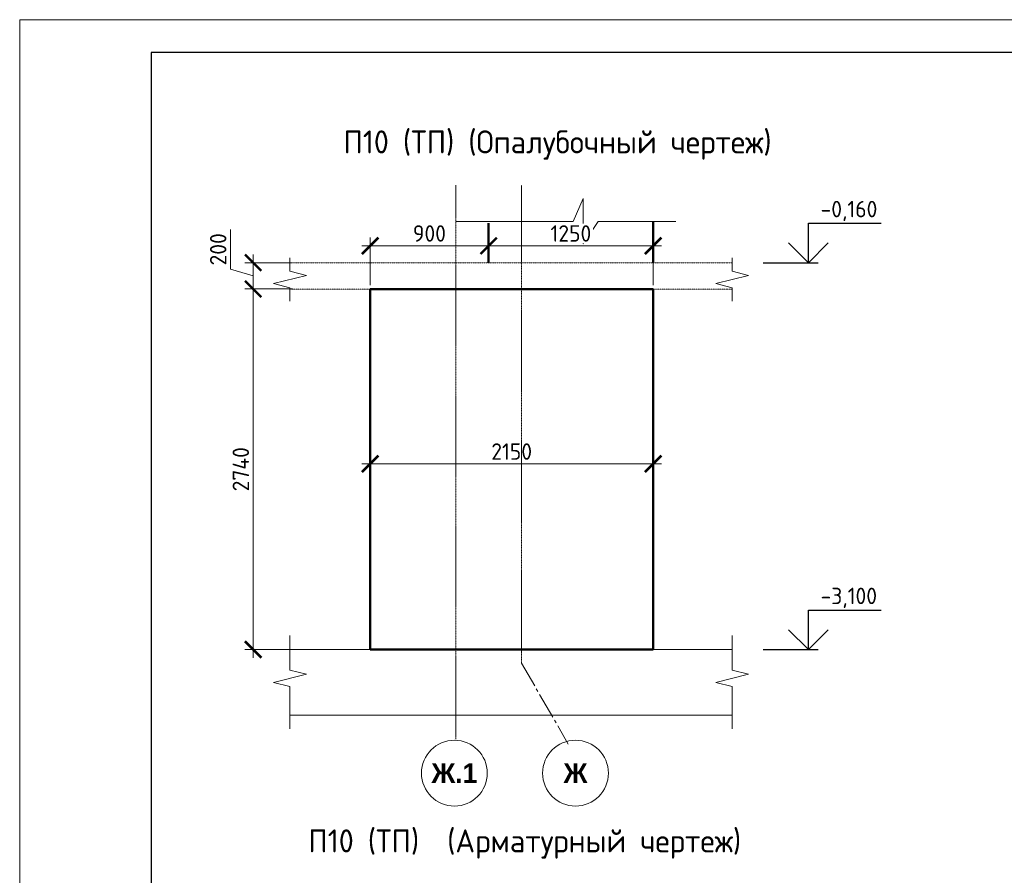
# Model space of a CAD drawing. Header units: millimetres. Extents: x 376598 to 1249954, y -318491 to -22134.
# Tile 334 of 444: x 932973 to 947936, y -301798 to -288791. Entities that reach past the tile are written whole.
import ezdxf

# ---------------------------------------------------------------- set-up
doc = ezdxf.new("R2010")
doc.units = ezdxf.units.MM
for name, pattern in [('01 Штриховая _4 мм_', [6, 3.5, -2.5]), ('______5', [1100, 800, -100, 100, -100]), ('осевая', [50.8, 31.75, -6.35, 6.35, -6.35])]:
    doc.linetypes.add(name, pattern=pattern)
for name, color, linetype, lineweight in [('AF_Perekritie', 90, 'Continuous', 18), ('AF_Stena', 90, 'Continuous', 18), ('KR_Fundament', 253, 'Continuous', 18), ('Оси', 40, '______5', 18), ('РАЗМЕРЫ', 1, 'Continuous', 9), ('ТОНКИЕ', 7, 'Continuous', 9)]:
    doc.layers.add(name, color=color, linetype=linetype, lineweight=lineweight)
doc.layers.add('ТОЛСТЫЕ_ОСНОВНЫЕ', color=6, linetype='Continuous')
doc.styles.add('Century Gothic', font='GOTHIC.TTF')
doc.styles.add('GOST-2.304_Type-B', font='GOST_Common.ttf')
doc.dimstyles.new('мой 25', dxfattribs={"dimscale": 100, "dimtxt": 2.5, "dimasz": 2.5, "dimexe": 1.25, "dimexo": 0.625, "dimtad": 1, "dimdec": 0, "dimlfac": 0.5, "dimtxsty": 'GOST-2.304_Type-B', "dimblk": 'ARCHTICK', "dimcen": 2.5, "dimdle": 1.25, "dimaunit": 1, "dimadec": 1, "dimazin": 2, "dimtfac": 1, "dimtdec": 0, "dimtmove": 1, "dimatfit": 3, "dimfxl": 6, "dimfxlon": 1, "dimtfill": 1, "dimlwd": -1, "dimlwe": -1, "dimarcsym": 0})

# ---------------------------------------------------------------- blocks, each defined once
blk = doc.blocks.new('_ArchTick')
at = {"color": 0, "linetype": 'ByBlock', "const_width": 0.15}
blk.add_lwpolyline([(-0.5, -0.5), (0.5, 0.5)], dxfattribs=at)
blk = doc.blocks.new('*D857')
at = {"layer": 'DEFPOINTS', "color": 0, "lineweight": 0, "transparency": 16777216}
for p in [(937439, -292485), (936520, -292885), (937439, -292885)]:
    blk.add_point(p, dxfattribs=at)
at = {"layer": 'РАЗМЕРЫ', "color": 0, "linetype": 'Continuous', "transparency": 16777216}
for p, q in [((936176, -292582), (936176, -291982)), ((936520, -292360), (936520, -293010)), ((937120, -292485), (936395, -292485)), ((936520, -292685), (936176, -292582)), ((937120, -292885), (936395, -292885))]:
    blk.add_line(p, q, dxfattribs=at)
at = {"layer": 'РАЗМЕРЫ', "color": 0, "transparency": 16777216, "xscale": 250, "yscale": 250, "zscale": 250}
for p, rotation in [((936520, -292485), 90), ((936520, -292885), 270)]:
    blk.add_blockref('_ArchTick', p, dxfattribs=dict(at, rotation=rotation))
at = {"layer": 'РАЗМЕРЫ', "color": 0, "lineweight": 0, "transparency": 16777216, "insert": (935989, -292282), "char_height": 250, "attachment_point": 5, "rotation": 90, "style": 'GOST-2.304_Type-B', "bg_fill": 3, "box_fill_scale": 1.1, "bg_fill_color": 256, "bg_fill_true_color": 13158600, "bg_fill_transparency": 0}
blk.add_mtext('200', dxfattribs=at)
blk = doc.blocks.new('*D858')
at = {"layer": 'DEFPOINTS', "color": 0, "lineweight": 0, "transparency": 16777216}
for p in [(937439, -292885), (936520, -298365), (937998, -298365)]:
    blk.add_point(p, dxfattribs=at)
at = {"layer": 'РАЗМЕРЫ', "color": 0, "linetype": 'Continuous', "transparency": 16777216}
for p, q in [((936520, -292760), (936520, -298490)), ((937120, -292885), (936395, -292885)), ((937120, -298365), (936395, -298365))]:
    blk.add_line(p, q, dxfattribs=at)
at = {"layer": 'РАЗМЕРЫ', "color": 0, "transparency": 16777216, "xscale": 250, "yscale": 250, "zscale": 250}
for p, rotation in [((936520, -292885), 90), ((936520, -298365), 270)]:
    blk.add_blockref('_ArchTick', p, dxfattribs=dict(at, rotation=rotation))
at = {"layer": 'РАЗМЕРЫ', "color": 0, "lineweight": 0, "transparency": 16777216, "insert": (936333, -295625), "char_height": 250, "attachment_point": 5, "rotation": 90, "style": 'GOST-2.304_Type-B', "bg_fill": 3, "box_fill_scale": 1.1, "bg_fill_color": 256, "bg_fill_true_color": 13158600, "bg_fill_transparency": 0}
blk.add_mtext('2740', dxfattribs=at)
blk = doc.blocks.new('*U56')
at = {"layer": 'ТОЛСТЫЕ_ОСНОВНЫЕ', "color": 6}
blk.add_lwpolyline([(20, 5), (415, 5), (415, 292), (20, 292)], close=True, dxfattribs=at)
at = {"layer": 'ТОНКИЕ'}
blk.add_lwpolyline([(0, 0), (420, 0), (420, 297), (0, 297)], close=True, dxfattribs=at)
blk = doc.blocks.new('*D859')
at = {"layer": 'DEFPOINTS', "color": 0, "lineweight": 0, "transparency": 16777216}
for p in [(938299, -295543), (938299, -295625), (942599, -295625)]:
    blk.add_point(p, dxfattribs=at)
at = {"layer": 'РАЗМЕРЫ', "color": 0, "linetype": 'Continuous', "transparency": 16777216}
for p, q in [((938299, -295563), (938299, -295418)), ((942599, -295563), (942599, -295418)), ((942724, -295543), (938174, -295543))]:
    blk.add_line(p, q, dxfattribs=at)
at = {"layer": 'РАЗМЕРЫ', "color": 0, "transparency": 16777216, "xscale": 250, "yscale": 250, "zscale": 250, "rotation": 180}
blk.add_blockref('_ArchTick', (938299, -295543), dxfattribs=at)
at = {"layer": 'РАЗМЕРЫ', "color": 0, "transparency": 16777216, "xscale": 250, "yscale": 250, "zscale": 250}
blk.add_blockref('_ArchTick', (942599, -295543), dxfattribs=at)
at = {"layer": 'РАЗМЕРЫ', "color": 0, "lineweight": 0, "transparency": 16777216, "insert": (940449, -295356), "char_height": 250, "attachment_point": 5, "style": 'GOST-2.304_Type-B', "bg_fill": 3, "box_fill_scale": 1.1, "bg_fill_color": 256, "bg_fill_true_color": 13158600, "bg_fill_transparency": 0}
blk.add_mtext('2150', dxfattribs=at)
blk = doc.blocks.new('*D886')
at = {"layer": 'DEFPOINTS', "color": 0, "lineweight": 0, "transparency": 16777216}
for p in [(940099, -292184), (940099, -292229), (942599, -293931)]:
    blk.add_point(p, dxfattribs=at)
at = {"layer": 'РАЗМЕРЫ', "color": 0, "linetype": 'Continuous', "transparency": 16777216}
for p, q in [((942724, -292229), (939974, -292229)), ((940099, -292229), (940099, -292354)), ((942599, -292829), (942599, -292104))]:
    blk.add_line(p, q, dxfattribs=at)
at = {"layer": 'РАЗМЕРЫ', "color": 0, "transparency": 16777216, "xscale": 250, "yscale": 250, "zscale": 250, "rotation": 180}
blk.add_blockref('_ArchTick', (940099, -292229), dxfattribs=at)
at = {"layer": 'РАЗМЕРЫ', "color": 0, "transparency": 16777216, "xscale": 250, "yscale": 250, "zscale": 250}
blk.add_blockref('_ArchTick', (942599, -292229), dxfattribs=at)
at = {"layer": 'РАЗМЕРЫ', "color": 0, "lineweight": 0, "transparency": 16777216, "insert": (941349, -292041), "char_height": 250, "attachment_point": 5, "style": 'GOST-2.304_Type-B', "bg_fill": 3, "box_fill_scale": 1.1, "bg_fill_color": 256, "bg_fill_true_color": 13158600, "bg_fill_transparency": 0}
blk.add_mtext('1250', dxfattribs=at)
blk = doc.blocks.new('*D887')
at = {"layer": 'DEFPOINTS', "color": 0, "lineweight": 0, "transparency": 16777216}
for p in [(938299, -292229), (940099, -292184), (938299, -294241)]:
    blk.add_point(p, dxfattribs=at)
at = {"layer": 'РАЗМЕРЫ', "color": 0, "linetype": 'Continuous', "transparency": 16777216}
for p, q in [((940224, -292229), (938174, -292229)), ((938299, -292829), (938299, -292104)), ((940099, -292229), (940099, -292354))]:
    blk.add_line(p, q, dxfattribs=at)
at = {"layer": 'РАЗМЕРЫ', "color": 0, "transparency": 16777216, "xscale": 250, "yscale": 250, "zscale": 250, "rotation": 180}
blk.add_blockref('_ArchTick', (938299, -292229), dxfattribs=at)
at = {"layer": 'РАЗМЕРЫ', "color": 0, "transparency": 16777216, "xscale": 250, "yscale": 250, "zscale": 250}
blk.add_blockref('_ArchTick', (940099, -292229), dxfattribs=at)
at = {"layer": 'РАЗМЕРЫ', "color": 0, "lineweight": 0, "transparency": 16777216, "insert": (939199, -292041), "char_height": 250, "attachment_point": 5, "style": 'GOST-2.304_Type-B', "bg_fill": 3, "box_fill_scale": 1.1, "bg_fill_color": 256, "bg_fill_true_color": 13158600, "bg_fill_transparency": 0}
blk.add_mtext('900', dxfattribs=at)

msp = doc.modelspace()

# ---------------------------------------------------------------- linework, layer by layer
for points in [[(944957.9, -291885.5), (946063.1, -291885.5)], [(944957.9, -292485.5), (944957.9, -291885.5)], [(945257.9, -292185.5), (944957.9, -292485.5), (944657.9, -292185.5)], [(944273.3, -292485.5), (945107.9, -292485.5)], [(944957.9, -297765.5), (946063.1, -297765.5)], [(944957.9, -298365.5), (944957.9, -297765.5)], [(945257.9, -298065.5), (944957.9, -298365.5), (944657.9, -298065.5)], [(944273.3, -298365.5), (945107.9, -298365.5)]]:
    msp.add_lwpolyline(points)
at = {"color": 0, "linetype": 'ByBlock', "lineweight": 0}
for centre in [(939578.6, -300244.5), (941418.6, -300244.5)]:
    msp.add_circle(centre, 500, dxfattribs=at)
at = {"layer": 'AF_Perekritie', "linetype": '01 Штриховая _4 мм_', "lineweight": 9}
for p, q in [((943718.9, -292485.5), (937078.6, -292485.5)), ((943719, -292485.5), (943800.3, -292485.5)), ((937078.6, -292885.5), (943718.9, -292885.5)), ((943800.3, -292885.5), (943719, -292885.5))]:
    msp.add_line(p, q, dxfattribs=at)
at = {"layer": 'AF_Stena', "lineweight": 50}
for p, q in [((940098.8, -292485.5), (940098.8, -291882.5)), ((942598.8, -292485.5), (942598.8, -291861.4)), ((942598.8, -292885.5), (938299.2, -292885.5)), ((938299.2, -292885.5), (938299.2, -298365.5)), ((942598.8, -298365.5), (942598.8, -292885.5)), ((938299.2, -298365.5), (942598.8, -298365.5))]:
    msp.add_line(p, q, dxfattribs=at)
at = {"layer": 'AF_Stena', "lineweight": 20}
for points in [[(937078.6, -292560.5), (937078.6, -292410.5)], [(943800.3, -292560.5), (943800.3, -292410.5)], [(937328.6, -292678), (936828.6, -292803)], [(937078.6, -292560.5), (937078.6, -292615.5)], [(937078.6, -292615.5), (937328.6, -292678)], [(944050.3, -292678), (943550.3, -292803)], [(943800.3, -292560.5), (943800.3, -292615.5)], [(943800.3, -292615.5), (944050.3, -292678)], [(936828.6, -292803), (937078.6, -292865.5)], [(943550.3, -292803), (943800.3, -292865.5)], [(937078.6, -292865.5), (937078.6, -292920.5)], [(937078.6, -292920.5), (937078.6, -293070.5)], [(943800.3, -292865.5), (943800.3, -292920.5)], [(943800.3, -292920.5), (943800.3, -293070.5)], [(937078.6, -298625.1), (937078.6, -298153.3)], [(943800.3, -298625.1), (943800.3, -298153.3)], [(937078.6, -298625.1), (937078.6, -298680.1)], [(943800.3, -298625.1), (943800.3, -298680.1)], [(937328.6, -298742.6), (936828.6, -298867.6)], [(937078.6, -298680.1), (937328.6, -298742.6)], [(944050.3, -298742.6), (943550.3, -298867.6)], [(943800.3, -298680.1), (944050.3, -298742.6)], [(936828.6, -298867.6), (937078.6, -298930.1)], [(937078.6, -298930.1), (937078.6, -298985.1)], [(943550.3, -298867.6), (943800.3, -298930.1)], [(943800.3, -298930.1), (943800.3, -298985.1)], [(937078.6, -298985.1), (937078.6, -299570.8)], [(943800.3, -298985.1), (943800.3, -299570.8)]]:
    msp.add_lwpolyline(points, dxfattribs=at)
at = {"layer": 'KR_Fundament', "lineweight": 9}
for p, q in [((943800.3, -298365.5), (937078.6, -298365.5)), ((937078.6, -299365.5), (943800.3, -299365.5))]:
    msp.add_line(p, q, dxfattribs=at)
at = {"layer": 'Оси', "color": 16, "linetype": '______5', "lineweight": 0, "ltscale": 0.5, "transparency": 33554687}
msp.add_line((940598.8, -298572.7), (941309.6, -299803.8), dxfattribs=at)
at = {"layer": 'РАЗМЕРЫ', "color": 4}
for p, q in [((941382.6, -291861.4), (941534, -291511.9)), ((941534, -291511.9), (941534, -292196.7)), ((939599, -291861.4), (941382.6, -291861.4)), ((941534, -292196.7), (941762.4, -291861.4)), ((941762.4, -291861.4), (942942.2, -291861.4))]:
    msp.add_line(p, q, dxfattribs=at)

# ---------------------------------------------------------------- texts
at = {"style": 'GOST-2.304_Type-B'}
for s, p in [('-0,160', (945143.8, -291795.5)), ('-3,100', (945143.8, -297675.5))]:
    msp.add_text(s, height=250, dxfattribs=at).set_placement(p)
at = {"layer": 'Оси', "color": 16, "linetype": 'Continuous', "lineweight": 25, "transparency": 33554687, "char_height": 600, "attachment_point": 5, "style": 'Century Gothic'}
for s, insert, width in [('\\A1;{\\fCentury Gothic|i0|b1;\\H300.000000;\\W1.000000;\\C16;Ж.1}\\P', (939578.6, -300244.5), 1780), ('\\A1;{\\fCentury Gothic|i0|b1;\\H300.000000;\\W1.000000;\\C16;Ж}\\P', (941418.6, -300244.5), 1080)]:
    msp.add_mtext(s, dxfattribs=dict(at, insert=insert, width=width))
at = {"layer": 'РАЗМЕРЫ', "char_height": 350, "attachment_point": 5, "style": 'GOST-2.304_Type-B'}
for s, width, insert in [('П10 (ТП) (Опалубочный чертеж)', 9816.088, (941145.7, -290697.1)), ('П10 (ТП)  (Арматурный чертеж)', 10326.693, (940647.6, -301322.1))]:
    msp.add_mtext_dynamic_manual_height_columns(s, width=width, gutter_width=625, heights=[0], dxfattribs=dict(at, insert=insert))

# ---------------------------------------------------------------- next in the draw order: dimensions: what is measured, and where the dimension line sits
at = {"layer": 'РАЗМЕРЫ', "lineweight": 0}
dim = msp.add_linear_dim(base=(936520.1, -292885.5), p1=(937439, -292485.5), p2=(937439, -292885.5), angle=90, dimstyle='мой 25', dxfattribs=at)
dim.commit()
dim.dimension.update_dxf_attribs({"geometry": '*D857', "text_midpoint": (935988.8, -292519.8)})

# ---------------------------------------------------------------- next in the draw order: dimensions: what is measured, and where the dimension line sits
dim = msp.add_linear_dim(base=(936520.1, -298365.5), p1=(937439, -292885.5), p2=(937997.7, -298365.5), angle=90, dimstyle='мой 25', dxfattribs=at)
dim.commit()
dim.dimension.update_dxf_attribs({"geometry": '*D858', "text_midpoint": (936332.6, -295625.5)})

# ---------------------------------------------------------------- next in the draw order: block references
at = {"xscale": 100, "yscale": 100, "zscale": 100}
msp.add_blockref('*U56', (932972.5, -318491.4), dxfattribs=at)

# ---------------------------------------------------------------- next in the draw order: dimensions: what is measured, and where the dimension line sits
at = {"layer": 'РАЗМЕРЫ', "lineweight": 0}
for base, p1, p2, picture, middle in [((940098.8, -292228.7), (942598.8, -293931.4), (940098.8, -292184), '*D886', (941348.8, -292041.2)), ((938299.2, -295543.1), (942598.8, -295625.5), (938299.2, -295625.5), '*D859', (940449, -295355.6))]:
    dim = msp.add_linear_dim(base=base, p1=p1, p2=p2, dimstyle='мой 25', dxfattribs=at)
    dim.commit()
    dim.dimension.update_dxf_attribs({"geometry": picture, "text_midpoint": middle})

# ---------------------------------------------------------------- next in the draw order: linework, layer by layer
at = {"layer": 'Оси', "color": 16, "linetype": 'осевая', "lineweight": 0, "ltscale": 0.5, "transparency": 33554687}
msp.add_line((940598.8, -298572.7), (940598.8, -291304.5), dxfattribs=at)

# ---------------------------------------------------------------- next in the draw order: dimensions: what is measured, and where the dimension line sits
at = {"layer": 'РАЗМЕРЫ', "lineweight": 0}
dim = msp.add_linear_dim(base=(938299.2, -292228.7), p1=(940098.8, -292184), p2=(938299.2, -294240.9), dimstyle='мой 25', dxfattribs=at)
dim.commit()
dim.dimension.update_dxf_attribs({"geometry": '*D887', "text_midpoint": (939199, -292041.2)})

# ---------------------------------------------------------------- next in the draw order: linework, layer by layer
at = {"layer": 'Оси', "color": 16, "linetype": 'осевая', "lineweight": 0, "ltscale": 0.5, "transparency": 33554687}
msp.add_line((939598.8, -299727.6), (939598.8, -291304.5), dxfattribs=at)

doc.saveas('drawing.dxf')
